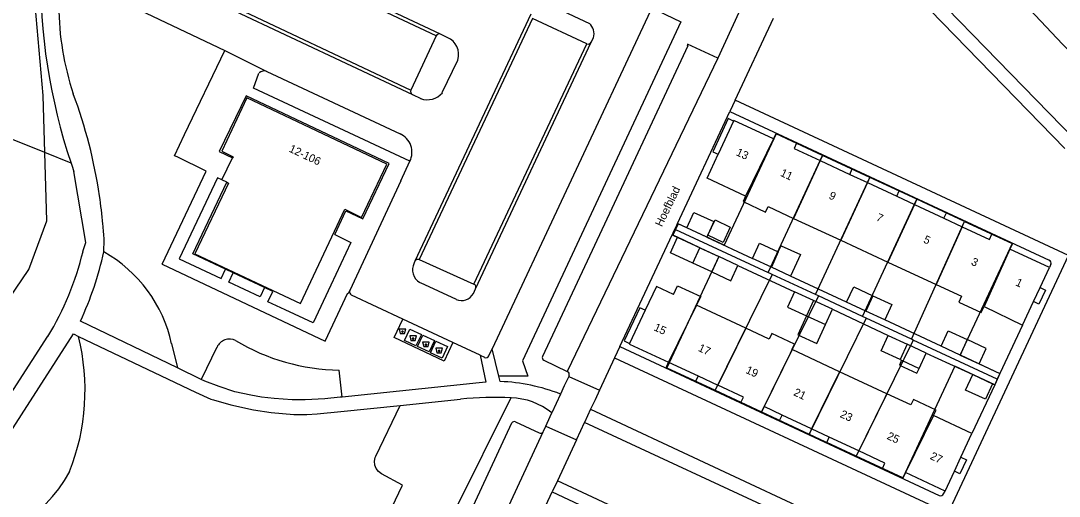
# Model space of a CAD drawing. Extents: x 194485 to 197793, y 468269 to 470822.
# Drawn here: x 195187.3 to 195342.9, y 470519.2 to 470590.6 of the extents above; entities that cross this region are included whole.
import ezdxf

# ---------------------------------------------------------------- set-up
doc = ezdxf.new("R2010")
doc.units = 0
for name, color, linetype in [('BGT begrenzing pand op maaiveld onder overbouw', 7, 'Continuous'), ('BGT grensvlak begroeid terreindeel', 7, 'Continuous'), ('BGT grensvlak begroeid terreindeel LR', 7, 'Continuous'), ('BGT grensvlak gebouwinstallatie plus 1', 7, 'Continuous'), ('BGT grensvlak ondersteunend waterdeel LR', 7, 'Continuous'), ('BGT grensvlak pand deel overbouw', 7, 'Continuous'), ('BGT grensvlak pand op maaiveld', 7, 'Continuous'), ('BGT grensvlak pand op maaiveld LR', 7, 'Continuous'), ('BGT grensvlak wegdeel', 7, 'Continuous'), ('BGT puntobject bak afval apart plaats', 7, 'Continuous'), ('BGT puntobject bak container', 7, 'Continuous'), ('BGT tekst huisnummerreeks', 7, 'Continuous'), ('BGT tekst openbare ruimte label weg', 7, 'Continuous'), ('GEM grensvlak WOZ_BRK percelen', 7, 'Continuous')]:
    doc.layers.add(name, color=color, linetype=linetype)

msp = doc.modelspace()

# ---------------------------------------------------------------- linework, layer by layer
at = {"layer": 'BGT begrenzing pand op maaiveld onder overbouw'}
for p, q in [((195294.1, 470575.53), (195291.79, 470570.55)), ((195307.09, 470569.59), (195311.51, 470567.53)), ((195314.15, 470566.3), (195318.56, 470564.24)), ((195321.23, 470563), (195325.63, 470560.94)), ((195339.06, 470548.43), (195340.03, 470550.55)), ((195280.87, 470547.14), (195278.53, 470542.17)), ((195284.37, 470539.34), (195288.79, 470537.28)), ((195305.8, 470529.35), (195301.39, 470531.4)), ((195312.86, 470526.04), (195308.45, 470528.11)), ((195327.19, 470523), (195328.18, 470525.11))]:
    msp.add_line(p, q, dxfattribs=at)
at = {"layer": 'BGT grensvlak begroeid terreindeel'}
for p, q in [((195194.82, 470569.2), (195190.88, 470570.79)), ((195209.89, 470542.13), (195210.75, 470538.5)), ((195216.68, 470541.6), (195214.33, 470536.77)), ((195235.44, 470534.12), (195235, 470538.15))]:
    msp.add_line(p, q, dxfattribs=at)
for points in [[(195190.88, 470570.79), (195190.64, 470579.37), (195189.46, 470592.95), (195186, 470601.19), (195181.54, 470606.18), (195175.22, 470612.54)], [(195281.48, 470592.66), (195286.2, 470590.4), (195262.49, 470539.53), (195263.29, 470537.27), (195258.93, 470537.27)], [(195164.99, 470519.36), (195167.29, 470521.73), (195169.32, 470524.98), (195188.48, 470553.25), (195191.17, 470560.57), (195190.88, 470570.79)], [(195260.74, 470533.99), (195243.86, 470500), (195235.41, 470483.47)], [(195214.11, 470491.44), (195216.21, 470492.81), (195217.95, 470493.61), (195219.84, 470494.07), (195223.89, 470494.47), (195226.51, 470494.3), (195227.72, 470494.5), (195228.89, 470494.97), (195230.18, 470495.72), (195232.48, 470497.74), (195233.77, 470498.87), (195234.8, 470500), (195237.65, 470506.55), (195244.49, 470520.92), (195241.34, 470522.62), (195240.88, 470522.95), (195240.54, 470523.4), (195240.33, 470523.92), (195240.29, 470524.49), (195240.39, 470525.04), (195240.48, 470525.25), (195244.16, 470532.85)]]:
    msp.add_lwpolyline(points, dxfattribs=at)
for centre, radius, start, end in [((195189.47, 470537.7), 20.89, 12.2305, 60.5867), ((195163.35, 470535.17), 33.56, 338.6147, 13.8289), ((195218.55, 470540.79), 2.03, 62.7077, 156.5999), ((195235.47, 470569.06), 30.91, 238.851, 269.1324), ((195176.08, 470532.91), 21.04, 266.4669, 331.7046)]:
    msp.add_arc(centre, radius, start, end, dxfattribs=at)
at = {"layer": 'BGT grensvlak begroeid terreindeel LR'}
msp.add_line((195223.81, 470550.54), (195219.11, 470552.76), dxfattribs=at)
msp.add_lwpolyline([(195217.98, 470553.29), (195213.06, 470555.62), (195218.15, 470566.35)], dxfattribs=at)
at = {"layer": 'BGT grensvlak gebouwinstallatie plus 1'}
for p, q in [((195290.23, 470558.4), (195291.33, 470560.69)), ((195291.33, 470560.69), (195293.61, 470559.6)), ((195292.52, 470557.31), (195290.23, 470558.4)), ((195293.61, 470559.6), (195292.52, 470557.31)), ((195284.64, 470555.76), (195285.69, 470558.09)), ((195289.06, 470556.53), (195285.69, 470558.09)), ((195288, 470554.22), (195284.64, 470555.76)), ((195305.01, 470546.29), (195303.74, 470543.46)), ((195306.56, 470542.16), (195307.86, 470544.98)), ((195303.74, 470543.46), (195306.56, 470542.16))]:
    msp.add_line(p, q, dxfattribs=at)
msp.add_lwpolyline([(195319.29, 470539.63), (195318.95, 470538.91), (195321.59, 470537.68), (195321.93, 470538.41)], dxfattribs=at)
at = {"layer": 'BGT grensvlak ondersteunend waterdeel LR'}
msp.add_line((195190.88, 470570.79), (195183.45, 470573.79), dxfattribs=at)
at = {"layer": 'BGT grensvlak pand deel overbouw'}
for points in [[(195294.1, 470575.53), (195293.27, 470575.9), (195290.97, 470570.93), (195291.79, 470570.55)], [(195311.51, 470567.53), (195311.88, 470568.35), (195307.47, 470570.4), (195307.09, 470569.59)], [(195318.56, 470564.24), (195318.93, 470565.06), (195314.53, 470567.12), (195314.15, 470566.3)], [(195325.63, 470560.94), (195326, 470561.77), (195321.59, 470563.82), (195321.23, 470563)], [(195340.03, 470550.55), (195340.85, 470550.17), (195339.87, 470548.06), (195339.06, 470548.43)], [(195280.87, 470547.14), (195280.04, 470547.51), (195277.71, 470542.55), (195278.53, 470542.17)], [(195288.79, 470537.28), (195288.41, 470536.46), (195284, 470538.51), (195284.37, 470539.34)], [(195305.8, 470529.35), (195305.41, 470528.51), (195301.01, 470530.58), (195301.39, 470531.4)], [(195312.86, 470526.04), (195312.49, 470525.23), (195308.08, 470527.29), (195308.45, 470528.11)], [(195328.18, 470525.11), (195329, 470524.72), (195328, 470522.61), (195327.19, 470523)]]:
    msp.add_lwpolyline(points, dxfattribs=at)
at = {"layer": 'BGT grensvlak pand op maaiveld'}
for p, q in [((195217.42, 470566.7), (195219.02, 470570.01)), ((195218.15, 470566.35), (195217.42, 470566.7)), ((195311.51, 470567.53), (195314.15, 470566.3)), ((195318.56, 470564.24), (195321.23, 470563)), ((195303.06, 470560.93), (195310.16, 470557.64)), ((195325.63, 470560.94), (195328.34, 470559.68)), ((195290.07, 470558.13), (195287.08, 470559.52)), ((195310.16, 470557.64), (195317.23, 470554.37)), ((195288, 470554.22), (195289.06, 470556.53)), ((195289.06, 470556.53), (195291.91, 470555.2)), ((195294.76, 470553.88), (195291.91, 470555.2)), ((195341.44, 470553.57), (195335.51, 470556.33)), ((195290.85, 470552.89), (195288, 470554.22)), ((195299.78, 470553.6), (195296.93, 470554.91)), ((195317.23, 470554.37), (195324.46, 470551.02)), ((195302.63, 470552.28), (195299.78, 470553.6)), ((195340.03, 470550.55), (195341.44, 470553.57)), ((195306.07, 470548.6), (195303.22, 470549.92)), ((195295.94, 470544.45), (195288.57, 470547.89)), ((195308.92, 470547.28), (195306.07, 470548.6)), ((195313.9, 470547.02), (195311.05, 470548.33)), ((195331.64, 470547.69), (195337.42, 470544.92)), ((195337.42, 470544.92), (195339.06, 470548.43)), ((195305.01, 470546.29), (195307.86, 470544.98)), ((195307.86, 470544.98), (195308.92, 470547.28)), ((195316.76, 470545.7), (195313.9, 470547.02)), ((195317.29, 470543.36), (195320.14, 470542.04)), ((195310, 470537.9), (195302.86, 470541.23)), ((195322.99, 470540.72), (195320.14, 470542.04)), ((195328.07, 470540.42), (195325.22, 470541.73)), ((195319.08, 470539.73), (195319.29, 470539.63)), ((195319.29, 470539.63), (195321.93, 470538.41)), ((195321.93, 470538.41), (195322.99, 470540.72)), ((195328.07, 470540.42), (195330.92, 470539.09)), ((195288.79, 470537.28), (195291.74, 470535.9)), ((195317.07, 470534.61), (195310, 470537.9)), ((195329.94, 470537.48), (195332.92, 470536.09)), ((195301.39, 470531.4), (195298.68, 470532.71)), ((195329.83, 470528.65), (195324.06, 470531.35)), ((195308.45, 470528.11), (195305.8, 470529.35)), ((195328.18, 470525.11), (195329.83, 470528.65)), ((195325.8, 470520.01), (195319.85, 470522.78)), ((195325.8, 470520.01), (195327.19, 470523))]:
    msp.add_line(p, q, dxfattribs=at)
for points in [[(195218.15, 470566.35), (195218.41, 470566.23), (195213.38, 470555.61), (195229.19, 470548.16), (195235.84, 470562.3), (195238.36, 470561.07), (195242.16, 470569.04), (195221.17, 470579.02), (195217.39, 470571.02), (195219.1, 470570.18), (195219.02, 470570.01)], [(195300.1, 470572.85), (195294.15, 470575.61), (195294.1, 470575.53)], [(195300.1, 470572.85), (195300.47, 470573.66), (195303.55, 470572.23), (195303.17, 470571.42), (195307.09, 470569.59)], [(195295.91, 470564.27), (195290.12, 470566.98), (195291.79, 470570.55)], [(195295.91, 470564.27), (195295.54, 470563.46), (195298.89, 470561.88), (195299.27, 470562.69), (195303.06, 470560.93)], [(195287.08, 470559.52), (195288.15, 470561.83), (195291.13, 470560.44), (195290.07, 470558.13)], [(195328.34, 470559.68), (195332.44, 470557.78), (195332.82, 470558.58), (195335.89, 470557.15), (195335.51, 470556.33)], [(195296.93, 470554.91), (195297.99, 470557.22), (195300.8, 470555.92)], [(195300.8, 470555.92), (195301.22, 470556.83), (195304.11, 470555.49), (195302.63, 470552.28)], [(195290.85, 470552.89), (195293.7, 470551.57), (195294.76, 470553.88)], [(195285.08, 470549.52), (195282.54, 470550.71), (195280.87, 470547.14)], [(195285.08, 470549.52), (195285.68, 470550.82), (195289.18, 470549.18), (195288.57, 470547.89)], [(195311.05, 470548.33), (195312.11, 470550.64), (195314.97, 470549.32)], [(195324.46, 470551.02), (195328.27, 470549.25), (195327.85, 470548.36), (195331.23, 470546.8), (195331.64, 470547.69)], [(195303.22, 470549.92), (195302.16, 470547.61), (195305.01, 470546.29)], [(195314.97, 470549.32), (195317.82, 470548.01), (195316.76, 470545.7)], [(195302.86, 470541.23), (195302.83, 470541.24), (195303.22, 470542.05), (195299.83, 470543.63), (195299.45, 470542.82), (195295.94, 470544.45)], [(195319.08, 470539.73), (195316.22, 470541.05), (195317.29, 470543.36)], [(195325.22, 470541.73), (195326.28, 470544.04), (195329.13, 470542.73)], [(195278.53, 470542.17), (195278.49, 470542.07), (195284.37, 470539.34)], [(195330.92, 470539.09), (195331.98, 470541.41), (195329.13, 470542.73)], [(195332.92, 470536.09), (195331.86, 470533.78), (195328.88, 470535.17), (195329.94, 470537.48)], [(195298.68, 470532.71), (195298.29, 470531.85), (195295.21, 470533.29), (195295.59, 470534.1), (195291.74, 470535.9)], [(195324.06, 470531.35), (195324.44, 470532.16), (195321.05, 470533.74), (195320.67, 470532.93), (195317.07, 470534.61)], [(195319.85, 470522.78), (195319.48, 470521.96), (195316.4, 470523.4), (195316.78, 470524.22), (195312.86, 470526.04)]]:
    msp.add_lwpolyline(points, dxfattribs=at)
at = {"layer": 'BGT grensvlak pand op maaiveld LR'}
for p, q in [((195300.1, 470572.85), (195295.91, 470564.27)), ((195307.09, 470569.59), (195303.06, 470560.93)), ((195314.15, 470566.3), (195310.16, 470557.64)), ((195321.23, 470563), (195317.23, 470554.37)), ((195328.34, 470559.68), (195324.46, 470551.02)), ((195291.91, 470555.2), (195290.85, 470552.89)), ((195300.8, 470555.92), (195299.78, 470553.6)), ((195335.51, 470556.33), (195331.64, 470547.69)), ((195314.97, 470549.32), (195313.9, 470547.02)), ((195288.57, 470547.89), (195284.37, 470539.34)), ((195306.07, 470548.6), (195305.01, 470546.29)), ((195295.94, 470544.45), (195291.74, 470535.9)), ((195302.86, 470541.23), (195298.68, 470532.71)), ((195320.14, 470542.04), (195319.08, 470539.73)), ((195329.13, 470542.73), (195328.07, 470540.42)), ((195310, 470537.9), (195305.8, 470529.35)), ((195317.07, 470534.61), (195312.86, 470526.04)), ((195324.06, 470531.35), (195319.85, 470522.78))]:
    msp.add_line(p, q, dxfattribs=at)
at = {"layer": 'BGT grensvlak wegdeel'}
for p, q in [((195249.53, 470588.31), (195213.45, 470605.32)), ((195343.73, 470571.42), (195310.35, 470605.77)), ((195209.64, 470597.24), (195245.72, 470580.16)), ((195200.02, 470594.61), (195217.85, 470586.12)), ((195266.11, 470593.16), (195272.49, 470590.18)), ((195263.73, 470591.59), (195246.35, 470554.5)), ((195281.59, 470591.99), (195257.91, 470541.33)), ((195294.91, 470591.8), (195291.72, 470584.96)), ((195263.97, 470590.92), (195247, 470554.74)), ((195272.1, 470587.11), (195263.97, 470590.92)), ((195294.33, 470578.64), (195300.07, 470590.95)), ((195249.53, 470588.31), (195245.72, 470580.16)), ((195251.19, 470588.08), (195250.2, 470588.55)), ((195272.77, 470587.35), (195273.09, 470588.03)), ((195255.2, 470551.04), (195272.1, 470587.11)), ((195255.45, 470550.38), (195272.77, 470587.35)), ((195211.82, 470573.49), (195217.85, 470586.12)), ((195217.85, 470586.12), (195224.16, 470582.95)), ((195291.72, 470584.96), (195269.18, 470537.97)), ((195250.45, 470579.79), (195252.78, 470584.68)), ((195224.16, 470582.95), (195244.12, 470573.61)), ((195245.96, 470579.5), (195247.21, 470578.91)), ((195294.33, 470578.64), (195293.55, 470576.95)), ((195285.7, 470560.16), (195293.55, 470576.95)), ((195293.55, 470576.95), (195341.42, 470554.67)), ((195244.23, 470566.55), (195245.58, 470569.51)), ((195244.23, 470566.55), (195236.59, 470550.11)), ((195287.08, 470559.52), (195285.7, 470560.16)), ((195277.07, 470541.69), (195284.92, 470558.45)), ((195285.69, 470558.09), (195284.92, 470558.45)), ((195199.73, 470555.91), (195199.77, 470557.7)), ((195290.07, 470558.13), (195296.93, 470554.91)), ((195246.35, 470554.5), (195246.22, 470554.24)), ((195247, 470554.74), (195255.2, 470551.04)), ((195294.76, 470553.88), (195303.22, 470549.92)), ((195341.65, 470554.04), (195341.44, 470553.57)), ((195219.11, 470552.76), (195217.98, 470553.29)), ((195311.05, 470548.33), (195302.63, 470552.28)), ((195225.04, 470549.96), (195223.81, 470550.54)), ((195247.11, 470551.32), (195252.52, 470548.78)), ((195244.55, 470545.81), (195236.86, 470549.42)), ((195255.11, 470549.67), (195255.45, 470550.38)), ((195308.92, 470547.28), (195317.29, 470543.36)), ((195210.75, 470538.5), (195196.22, 470545.51)), ((195252.05, 470542.29), (195244.55, 470545.81)), ((195325.22, 470541.73), (195316.76, 470545.7)), ((195337.42, 470544.92), (195334.03, 470537.65)), ((195173.14, 470515.26), (195191.35, 470543.23)), ((195256.13, 470540.38), (195252.05, 470542.29)), ((195257.43, 470540.32), (195257.91, 470541.33)), ((195258.93, 470537.27), (195257.91, 470541.33)), ((195277.07, 470541.69), (195276.28, 470540.01)), ((195277.07, 470541.69), (195324.92, 470519.35)), ((195256.13, 470540.38), (195256.77, 470540.08)), ((195265.65, 470539.67), (195269.18, 470537.97)), ((195276.28, 470540.01), (195274, 470535.14)), ((195322.99, 470540.72), (195329.94, 470537.48)), ((195214.33, 470536.77), (195210.75, 470538.5)), ((195330.92, 470539.09), (195334.03, 470537.65)), ((195259.14, 470536.45), (195258.93, 470537.27)), ((195269.45, 470537.3), (195269.41, 470537.22)), ((195269.41, 470537.22), (195274, 470535.14)), ((195334.03, 470537.65), (195333.24, 470535.95)), ((195333.24, 470535.95), (195329.83, 470528.65)), ((195332.92, 470536.09), (195333.24, 470535.95)), ((195244.16, 470532.85), (195253.18, 470533.79)), ((195268.16, 470534.57), (195266.86, 470531.76)), ((195272.68, 470532.29), (195271.77, 470530.32)), ((195272.68, 470532.29), (195324.07, 470508.27)), ((195261.4, 470530.41), (195264.95, 470528.74)), ((195323.12, 470506.45), (195271.77, 470530.32)), ((195265.51, 470528.84), (195243.88, 470482.21)), ((195250.3, 470507.54), (195260.88, 470530.23)), ((195265.61, 470528.99), (195265.96, 470529.75)), ((195265.96, 470529.75), (195270.55, 470527.69)), ((195270.55, 470527.69), (195267.71, 470521.55)), ((195267.71, 470521.55), (195266.93, 470519.88)), ((195266.93, 470519.88), (195314.77, 470497.56)), ((195325.58, 470519.58), (195325.8, 470520.01))]:
    msp.add_line(p, q, dxfattribs=at)
for points in [[(195297.89, 470621.49), (195312.68, 470606.29), (195345.18, 470572.82)], [(195250.2, 470588.55), (195213.66, 470605.77), (195213.45, 470605.32)], [(195209.64, 470597.24), (195209.43, 470596.79), (195245.96, 470579.5)], [(195349.3, 470580.97), (195343.41, 470587.06), (195336.85, 470594.09)], [(195291.72, 470584.96), (195287.22, 470587.06), (195287.14, 470586.87), (195287.23, 470586.83), (195275.88, 470562.43), (195265.45, 470540.18)], [(195245.58, 470569.51), (195222.15, 470580.46), (195222.98, 470582.73)], [(195234.33, 470558.52), (195235.98, 470562.06), (195238.52, 470560.84), (195242.47, 470569.18), (195221.05, 470579.32), (195217.03, 470570.97), (195219.02, 470570.01)], [(195276.28, 470540.01), (195326.27, 470516.72), (195344.29, 470555.34), (195294.33, 470578.64)], [(195210.71, 470570.14), (195210.31, 470570.33), (195211.82, 470573.49)], [(195208.48, 470554.04), (195215.08, 470567.99), (195210.71, 470570.14)], [(195196.6, 470555.98), (195197.05, 470557.3), (195195.24, 470567.97)], [(195217.42, 470566.7), (195216.76, 470567.01), (195211.01, 470554.88), (195217.32, 470551.9), (195217.98, 470553.29)], [(195284.92, 470558.45), (195285.06, 470558.76), (195285.59, 470559.92), (195285.7, 470560.16)], [(195234.33, 470558.52), (195236.72, 470557.3), (195233.73, 470550.89)], [(195208.48, 470554.04), (195232.9, 470542.48), (195236.29, 470549.75), (195236.4, 470549.69), (195236.59, 470550.11)], [(195223.81, 470550.54), (195223.15, 470549.15), (195218.45, 470551.37), (195219.11, 470552.76)], [(195233.73, 470550.89), (195231.11, 470545.26), (195226.89, 470547.22)], [(195226.89, 470547.22), (195224.31, 470548.42), (195225.04, 470549.96)], [(195252.05, 470542.29), (195250.74, 470539.52), (195243.24, 470543.04), (195244.55, 470545.81)], [(195245.59, 470544.32), (195247.31, 470543.52), (195246.5, 470541.8), (195244.78, 470542.6), (195245.59, 470544.32)], [(195174.78, 470511.91), (195195.17, 470543.59), (195195.94, 470543.2)], [(195195.94, 470543.2), (195213.46, 470534.83), (195215.74, 470533.81), (195216.18, 470533.68)], [(195247.55, 470543.41), (195249.27, 470542.6), (195248.46, 470540.88), (195246.74, 470541.68), (195247.55, 470543.41)], [(195249.5, 470542.49), (195251.22, 470541.68), (195250.42, 470539.96), (195248.7, 470540.77), (195249.5, 470542.49)], [(195256.13, 470540.38), (195256.95, 470536.34), (195255.96, 470536.27), (195235.44, 470534.12)], [(195235.44, 470534.12), (195235.12, 470534.09), (195232.83, 470533.86), (195229.9, 470533.71), (195227.94, 470533.72), (195225.27, 470533.9), (195223.36, 470534.09), (195221.77, 470534.39), (195219.35, 470534.92), (195217.01, 470535.7), (195214.86, 470536.5), (195214.33, 470536.77)], [(195269.41, 470537.22), (195268.72, 470535.79), (195268.16, 470534.57)], [(195274, 470535.14), (195273.34, 470533.7), (195272.68, 470532.29)], [(195216.18, 470533.68), (195218.74, 470532.94), (195222.18, 470532.18), (195224.8, 470531.82)], [(195224.8, 470531.82), (195228.21, 470531.52), (195230.15, 470531.49), (195231.72, 470531.58), (195235.24, 470531.93), (195244.16, 470532.85)], [(195265.96, 470529.75), (195266.6, 470531.2), (195266.86, 470531.76)], [(195270.55, 470527.69), (195271.22, 470529.1), (195271.77, 470530.32)], [(195249.66, 470482.94), (195299.64, 470459.64), (195317.59, 470498.26), (195267.71, 470521.55)], [(195259.07, 470503.09), (195264.07, 470513.76), (195266.93, 470519.88)]]:
    msp.add_lwpolyline(points, dxfattribs=at)
for centre, radius, start, end in [((195278.79, 470597.37), 88.57, 179.1031, 198.5503), ((195237.54, 470593.39), 44.59, 180.7558, 198.0026), ((195271.19, 470588.66), 2, 341.6772, 49.5499), ((195250, 470588.06), 0.532, 68.1156, 151.5188), ((195250.13, 470585.51), 2.78, 342.619, 67.5735), ((195272.29, 470587.64), 0.563, 250.9694, 328.7198), ((195223.73, 470582), 1.05, 65.7577, 135.2879), ((195246.25, 470579.98), 0.56, 160.85, 238.7967), ((195124.21, 470553.17), 75.7, 8.4616, 20.4395), ((195248.22, 470581.6), 2.88, 249.3305, 320.9469), ((195242.9, 470570.86), 3.01, 333.2128, 65.9461), ((195268.9, 470593.95), 78.1, 198.4767, 199.4276), ((195124.15, 470553.18), 75.75, 5.2041, 8.4497), ((195123.31, 470553.1), 76.6, 3.4435, 5.2087), ((195152.78, 470566.58), 45.09, 328.8066, 346.4011), ((195150.72, 470566.68), 50.18, 335.0547, 347.6064), ((195248.18, 470553.24), 2.2, 153.1259, 240.8417), ((195246.82, 470554.24), 0.539, 69.6498, 150.9852), ((195341.18, 470554.22), 0.503, 338.851, 61.6157), ((195254.99, 470550.59), 0.501, 335.0105, 65.5743), ((195237.11, 470549.91), 0.552, 158.707, 243.2904), ((195253.36, 470550.55), 1.96, 244.6574, 333.2699), ((195256.99, 470540.5), 0.48, 243.1622, 337.4162), ((195265.83, 470540.04), 0.402, 159.0916, 244.4331), ((195268.97, 470537.5), 0.513, 337.6162, 65.8974), ((195257.96, 470508.24), 28.24, 68.8256, 87.611), ((195258.21, 470487.07), 46.99, 86.9049, 96.1399), ((195260.46, 470523.75), 10.25, 51.3998, 88.4278), ((195261.23, 470530.06), 0.383, 63.3861, 154.2814), ((195265.16, 470529.19), 0.497, 245.2154, 315.6803), ((195265.16, 470529.18), 0.492, 315.5783, 336.8666), ((195325.13, 470519.8), 0.496, 244.6021, 334.7933)]:
    msp.add_arc(centre, radius, start, end, dxfattribs=at)
at = {"layer": 'BGT puntobject bak afval apart plaats'}
for points in [[(195246.4, 470542.61), (195246.58, 470543.28), (195245.58, 470543.28), (195245.75, 470542.61)], [(195248.33, 470541.69), (195248.5, 470542.36), (195247.5, 470542.36), (195247.68, 470541.69)], [(195250.29, 470540.75), (195250.46, 470541.43), (195249.46, 470541.43), (195249.64, 470540.75)]]:
    msp.add_lwpolyline(points, close=True, dxfattribs=at)
for centre in [(195246.08, 470542.88), (195248, 470541.97), (195249.96, 470541.03)]:
    msp.add_circle(centre, 0.1, dxfattribs=at)
for centre, start, end in [((195246.08, 470542.88), 0, 180), ((195246.08, 470542.88), 180, 0), ((195248, 470541.97), 0, 180), ((195248, 470541.97), 180, 0), ((195249.96, 470541.03), 0, 180), ((195249.96, 470541.03), 180, 0)]:
    msp.add_arc(centre, 0.1, start, end, dxfattribs=at)
at = {"layer": 'BGT puntobject bak container'}
msp.add_lwpolyline([(195244.81, 470543.64), (195244.99, 470544.31), (195243.99, 470544.31), (195244.16, 470543.64)], close=True, dxfattribs=at)
msp.add_circle((195244.49, 470543.91), 0.1, dxfattribs=at)
for start, end in [(0, 180), (180, 0)]:
    msp.add_arc((195244.49, 470543.91), 0.1, start, end, dxfattribs=at)
at = {"layer": 'GEM grensvlak WOZ_BRK percelen'}
for p, q in [((195299.28, 470552.8), (195307.45, 470570.37)), ((195314.51, 470567.08), (195307.45, 470570.37)), ((195306.4, 470549.48), (195314.51, 470567.08)), ((195321.59, 470563.79), (195314.51, 470567.08)), ((195313.44, 470546.2), (195321.59, 470563.79)), ((195328.7, 470560.48), (195321.59, 470563.79)), ((195320.78, 470542.78), (195328.7, 470560.48)), ((195285.39, 470559.26), (195299.28, 470552.8)), ((195299.9, 470552.51), (195291.36, 470535.13)), ((195299.9, 470552.51), (195299.28, 470552.8)), ((195306.4, 470549.48), (195299.9, 470552.51)), ((195306.82, 470549.29), (195298.28, 470531.9)), ((195306.82, 470549.29), (195306.4, 470549.48)), ((195313.44, 470546.2), (195306.82, 470549.29)), ((195313.96, 470545.96), (195305.41, 470528.56)), ((195313.96, 470545.96), (195313.44, 470546.2)), ((195320.78, 470542.78), (195313.96, 470545.96)), ((195321.03, 470542.67), (195320.78, 470542.78)), ((195321.03, 470542.67), (195312.48, 470525.26)), ((195333.63, 470536.8), (195321.03, 470542.67)), ((195291.36, 470535.13), (195298.28, 470531.9)), ((195298.28, 470531.9), (195305.41, 470528.56)), ((195305.41, 470528.56), (195312.48, 470525.26))]:
    msp.add_line(p, q, dxfattribs=at)
for points in [[(195307.45, 470570.37), (195300.5, 470573.6), (195292.71, 470556.93), (195285.79, 470560.11), (195285.39, 470559.26)], [(195328.7, 470560.48), (195335.84, 470557.15), (195328.04, 470540.43), (195334.03, 470537.65), (195333.63, 470536.8)], [(195285.39, 470559.26), (195285, 470558.41), (195291.91, 470555.2), (195284.11, 470538.51), (195291.36, 470535.13)], [(195333.63, 470536.8), (195333.24, 470535.95), (195327.25, 470538.73), (195319.46, 470522.01), (195312.48, 470525.26)]]:
    msp.add_lwpolyline(points, dxfattribs=at)

# ---------------------------------------------------------------- texts
at = {"layer": 'BGT tekst huisnummerreeks'}
for s, rotation, p in [('12-106', 334.6, (195227.37, 470570.98)), ('13', 335, (195294.37, 470570.44)), ('11', 335, (195301, 470567.35)), ('9', 335, (195308.28, 470563.95)), ('7', 335, (195315.36, 470560.66)), ('5', 335, (195322.45, 470557.35)), ('3', 334.9, (195329.59, 470554.02)), ('1', 335.1, (195336.26, 470550.91)), ('15', 335.1, (195282.05, 470544.17)), ('17', 335, (195288.69, 470541.08)), ('19', 335.3, (195295.82, 470537.77)), ('21', 334.7, (195302.99, 470534.43)), ('23', 335, (195309.96, 470531.15)), ('25', 335, (195316.98, 470527.87)), ('27', 335, (195323.45, 470524.86))]:
    msp.add_text(s, height=1.2, rotation=rotation, dxfattribs=at).set_placement(p)
at = {"layer": 'BGT tekst openbare ruimte label weg'}
msp.add_text('Hoefblad', height=1.2, rotation=64.3, dxfattribs=at).set_placement((195283.36, 470559.57))

doc.saveas('drawing.dxf')
